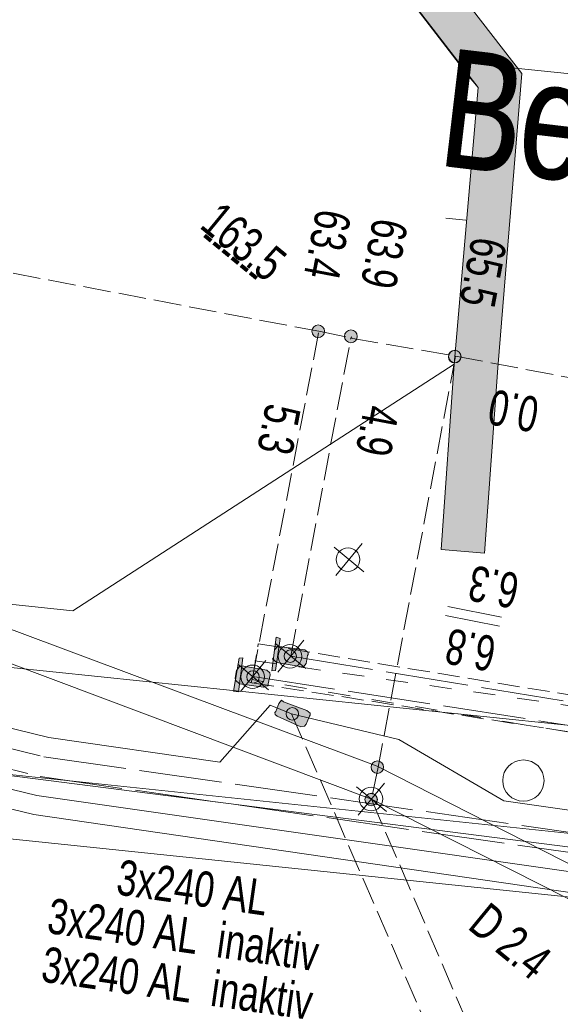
# Model space of a CAD drawing. Header units: metres. Extents: x -740 to 758, y -633 to 854.
# Tile 936 of 1056: x 259 to 267, y 298 to 313. Entities that reach past the tile are written whole.
import ezdxf

# ---------------------------------------------------------------- set-up
doc = ezdxf.new("R2010")
doc.units = ezdxf.units.M
doc.header["$MEASUREMENT"] = 0
for name, pattern in [('1248_208', [1.456, 1.248, -0.208]), ('333_125', [0.4576, 0.3328, -0.1248]), ('333_333', [0.6656, 0.3328, -0.3328]), ('416_125', [0.5408, 0.416, -0.1248])]:
    doc.linetypes.add(name, pattern=pattern)
for name, color, linetype in [('Gis.LOVION', 7, 'Continuous'), ('Grundkarte.LOVION', 7, 'Continuous'), ('Strom.LOVION', 7, 'Continuous'), ('StromBemass.LOVION', 7, 'Continuous'), ('Telko.LOVION', 7, 'Continuous')]:
    doc.layers.add(name, color=color, linetype=linetype)
doc.styles.add('ERSTELLTER_STIL_1', font='arial.ttf')

msp = doc.modelspace()

# ---------------------------------------------------------------- hatches: boundary and pattern name
at = {"layer": 'Grundkarte.LOVION', "linetype": 'Continuous', "lineweight": 18}
msp.add_hatch(color=254, dxfattribs=at).paths.add_polyline_path([(261.434, 317.703), (265.734, 312.123), (265.373, 307.95), (265.174, 305.152), (265.829, 305.098), (266.029, 307.896), (266.393, 312.335), (261.927, 318.106)])
at = {"layer": 'Strom.LOVION', "linetype": 'Continuous', "lineweight": 13}
for points in [[(262.619, 303.321), (262.677, 303.327), (262.749, 303.807), (262.687, 303.83)], [(262.695, 303.447), (263.071, 303.38), (263.1, 303.383), (263.14, 303.431), (263.158, 303.551), (263.171, 303.567), (263.168, 303.597), (263.12, 303.636), (262.731, 303.687), (262.715, 303.7), (262.662, 303.636), (262.644, 303.516), (262.631, 303.5)], [(262.043, 303.014), (262.118, 303.006), (262.186, 303.515), (262.128, 303.51)], [(262.135, 303.126), (262.495, 303.073), (262.509, 303.089), (262.567, 303.095), (262.564, 303.124), (262.595, 303.26), (262.592, 303.289), (262.544, 303.329), (262.168, 303.395), (262.139, 303.393), (262.086, 303.328), (262.068, 303.208), (262.071, 303.179)], [(263.15, 302.723), (262.798, 302.851), (262.766, 302.878), (262.726, 302.829), (262.679, 302.707), (262.666, 302.69), (262.669, 302.661), (262.701, 302.635), (263.056, 302.477), (263.115, 302.483), (263.141, 302.515), (263.188, 302.638), (263.201, 302.654), (263.198, 302.683)]]:
    msp.add_hatch(color=7, dxfattribs=at).paths.add_polyline_path(points)
at = {"layer": 'StromBemass.LOVION', "linetype": 'Continuous', "lineweight": 13}
for points in [[(263.394, 308.385), (263.401, 308.394), (263.407, 308.405), (263.411, 308.416), (263.414, 308.428), (263.416, 308.439), (263.416, 308.451), (263.414, 308.463), (263.411, 308.475), (263.407, 308.486), (263.401, 308.497), (263.394, 308.506), (263.385, 308.515), (263.376, 308.523), (263.366, 308.529), (263.355, 308.534), (263.344, 308.538), (263.332, 308.54), (263.32, 308.541), (263.308, 308.54), (263.296, 308.538), (263.285, 308.534), (263.274, 308.529), (263.264, 308.522), (263.255, 308.515), (263.246, 308.506), (263.239, 308.496), (263.234, 308.486), (263.229, 308.474), (263.226, 308.463), (263.225, 308.451), (263.225, 308.439), (263.226, 308.427), (263.229, 308.415), (263.234, 308.404), (263.24, 308.394), (263.247, 308.384), (263.255, 308.375), (263.264, 308.368), (263.274, 308.361), (263.285, 308.356), (263.297, 308.353), (263.309, 308.35), (263.321, 308.35), (263.332, 308.35), (263.344, 308.353), (263.356, 308.356), (263.366, 308.362), (263.377, 308.368), (263.386, 308.376)], [(263.888, 308.308), (263.895, 308.317), (263.901, 308.328), (263.905, 308.339), (263.908, 308.351), (263.91, 308.363), (263.909, 308.375), (263.908, 308.387), (263.905, 308.399), (263.9, 308.41), (263.895, 308.421), (263.887, 308.43), (263.879, 308.439), (263.87, 308.447), (263.86, 308.453), (263.849, 308.458), (263.837, 308.462), (263.825, 308.464), (263.813, 308.465), (263.801, 308.464), (263.789, 308.462), (263.778, 308.458), (263.767, 308.453), (263.757, 308.446), (263.747, 308.439), (263.739, 308.43), (263.732, 308.42), (263.726, 308.409), (263.722, 308.398), (263.719, 308.386), (263.717, 308.374), (263.718, 308.362), (263.719, 308.35), (263.722, 308.339), (263.727, 308.327), (263.732, 308.317), (263.74, 308.307), (263.748, 308.298), (263.757, 308.291), (263.767, 308.284), (263.778, 308.279), (263.79, 308.275), (263.802, 308.273), (263.814, 308.273), (263.826, 308.273), (263.838, 308.276), (263.849, 308.279), (263.86, 308.285), (263.87, 308.291), (263.88, 308.299)], [(265.451, 308.003), (265.458, 308.012), (265.464, 308.022), (265.468, 308.033), (265.471, 308.045), (265.472, 308.056), (265.472, 308.068), (265.471, 308.08), (265.468, 308.091), (265.463, 308.102), (265.458, 308.112), (265.451, 308.122), (265.443, 308.13), (265.434, 308.138), (265.424, 308.144), (265.413, 308.149), (265.402, 308.152), (265.39, 308.155), (265.379, 308.155), (265.367, 308.155), (265.355, 308.152), (265.344, 308.149), (265.334, 308.144), (265.324, 308.137), (265.315, 308.13), (265.307, 308.121), (265.3, 308.112), (265.294, 308.101), (265.29, 308.09), (265.287, 308.079), (265.286, 308.067), (265.286, 308.056), (265.287, 308.044), (265.29, 308.033), (265.295, 308.022), (265.3, 308.012), (265.307, 308.002), (265.315, 307.994), (265.324, 307.986), (265.334, 307.98), (265.345, 307.975), (265.356, 307.971), (265.368, 307.969), (265.379, 307.968), (265.391, 307.969), (265.403, 307.971), (265.414, 307.975), (265.424, 307.98), (265.434, 307.986), (265.443, 307.994)], [(265.455, 308.004), (265.462, 308.014), (265.467, 308.024), (265.472, 308.035), (265.474, 308.047), (265.476, 308.058), (265.476, 308.07), (265.474, 308.082), (265.471, 308.093), (265.467, 308.104), (265.461, 308.114), (265.454, 308.124), (265.446, 308.133), (265.437, 308.14), (265.427, 308.146), (265.416, 308.151), (265.405, 308.155), (265.394, 308.157), (265.382, 308.158), (265.37, 308.157), (265.358, 308.155), (265.347, 308.151), (265.337, 308.146), (265.327, 308.14), (265.318, 308.132), (265.309, 308.124), (265.303, 308.114), (265.297, 308.104), (265.293, 308.093), (265.29, 308.081), (265.288, 308.069), (265.288, 308.058), (265.29, 308.046), (265.293, 308.035), (265.297, 308.024), (265.303, 308.013), (265.31, 308.004), (265.318, 307.995), (265.327, 307.988), (265.337, 307.981), (265.348, 307.976), (265.359, 307.973), (265.371, 307.971), (265.382, 307.97), (265.394, 307.971), (265.406, 307.973), (265.417, 307.977), (265.428, 307.982), (265.438, 307.988), (265.447, 307.996)], [(265.455, 308.004), (265.462, 308.014), (265.467, 308.024), (265.472, 308.035), (265.474, 308.047), (265.476, 308.058), (265.476, 308.07), (265.474, 308.082), (265.471, 308.093), (265.467, 308.104), (265.461, 308.114), (265.454, 308.124), (265.446, 308.133), (265.437, 308.14), (265.427, 308.146), (265.416, 308.151), (265.405, 308.155), (265.394, 308.157), (265.382, 308.158), (265.37, 308.157), (265.358, 308.155), (265.347, 308.151), (265.337, 308.146), (265.327, 308.14), (265.318, 308.132), (265.309, 308.124), (265.303, 308.114), (265.297, 308.104), (265.293, 308.093), (265.29, 308.081), (265.288, 308.069), (265.288, 308.058), (265.29, 308.046), (265.293, 308.035), (265.297, 308.024), (265.303, 308.013), (265.31, 308.004), (265.318, 307.995), (265.327, 307.988), (265.337, 307.981), (265.348, 307.976), (265.359, 307.973), (265.371, 307.971), (265.382, 307.97), (265.394, 307.971), (265.406, 307.973), (265.417, 307.977), (265.428, 307.982), (265.438, 307.988), (265.447, 307.996)], [(262.972, 303.482), (262.978, 303.492), (262.984, 303.502), (262.988, 303.513), (262.991, 303.525), (262.993, 303.536), (262.993, 303.548), (262.991, 303.56), (262.988, 303.571), (262.984, 303.582), (262.978, 303.593), (262.971, 303.602), (262.963, 303.611), (262.954, 303.618), (262.944, 303.624), (262.933, 303.629), (262.922, 303.633), (262.91, 303.635), (262.899, 303.636), (262.887, 303.635), (262.875, 303.633), (262.864, 303.629), (262.853, 303.624), (262.844, 303.618), (262.834, 303.61), (262.826, 303.602), (262.819, 303.592), (262.814, 303.582), (262.81, 303.571), (262.807, 303.559), (262.805, 303.548), (262.805, 303.536), (262.807, 303.524), (262.81, 303.513), (262.814, 303.502), (262.82, 303.491), (262.827, 303.482), (262.835, 303.473), (262.844, 303.466), (262.854, 303.46), (262.865, 303.455), (262.876, 303.451), (262.887, 303.449), (262.899, 303.448), (262.911, 303.449), (262.923, 303.451), (262.934, 303.455), (262.944, 303.46), (262.954, 303.466), (262.963, 303.474)], [(262.409, 303.168), (262.416, 303.178), (262.421, 303.188), (262.426, 303.199), (262.429, 303.21), (262.43, 303.222), (262.43, 303.234), (262.428, 303.245), (262.425, 303.257), (262.421, 303.268), (262.415, 303.278), (262.408, 303.287), (262.4, 303.296), (262.391, 303.303), (262.381, 303.31), (262.371, 303.315), (262.36, 303.318), (262.348, 303.32), (262.336, 303.321), (262.325, 303.32), (262.313, 303.318), (262.302, 303.314), (262.292, 303.309), (262.282, 303.303), (262.273, 303.295), (262.265, 303.287), (262.258, 303.277), (262.252, 303.267), (262.248, 303.256), (262.245, 303.245), (262.244, 303.233), (262.244, 303.221), (262.245, 303.21), (262.248, 303.199), (262.252, 303.188), (262.258, 303.177), (262.265, 303.168), (262.273, 303.159), (262.282, 303.152), (262.292, 303.146), (262.303, 303.141), (262.314, 303.137), (262.325, 303.135), (262.337, 303.134), (262.349, 303.135), (262.36, 303.137), (262.371, 303.141), (262.382, 303.146), (262.392, 303.152), (262.401, 303.16)], [(263.002, 302.611), (263.009, 302.621), (263.015, 302.631), (263.019, 302.642), (263.022, 302.654), (263.024, 302.665), (263.024, 302.677), (263.022, 302.689), (263.019, 302.701), (263.015, 302.712), (263.009, 302.722), (263.002, 302.731), (262.994, 302.74), (262.985, 302.748), (262.975, 302.754), (262.964, 302.759), (262.953, 302.763), (262.941, 302.765), (262.929, 302.765), (262.917, 302.765), (262.906, 302.762), (262.894, 302.759), (262.884, 302.754), (262.874, 302.747), (262.865, 302.74), (262.857, 302.731), (262.85, 302.721), (262.844, 302.711), (262.84, 302.7), (262.837, 302.688), (262.835, 302.677), (262.835, 302.665), (262.837, 302.653), (262.84, 302.642), (262.844, 302.631), (262.85, 302.62), (262.857, 302.611), (262.865, 302.602), (262.874, 302.595), (262.884, 302.588), (262.895, 302.583), (262.906, 302.58), (262.918, 302.577), (262.93, 302.577), (262.942, 302.577), (262.953, 302.58), (262.965, 302.583), (262.975, 302.588), (262.985, 302.595), (262.994, 302.602)], [(264.286, 301.806), (264.293, 301.815), (264.299, 301.826), (264.303, 301.837), (264.306, 301.848), (264.308, 301.86), (264.308, 301.872), (264.306, 301.884), (264.303, 301.895), (264.299, 301.906), (264.293, 301.916), (264.286, 301.926), (264.278, 301.935), (264.269, 301.942), (264.259, 301.948), (264.248, 301.953), (264.237, 301.957), (264.225, 301.959), (264.213, 301.96), (264.201, 301.959), (264.19, 301.957), (264.178, 301.953), (264.168, 301.948), (264.158, 301.942), (264.149, 301.934), (264.141, 301.926), (264.134, 301.916), (264.128, 301.906), (264.124, 301.894), (264.121, 301.883), (264.119, 301.871), (264.119, 301.859), (264.121, 301.848), (264.124, 301.836), (264.128, 301.825), (264.134, 301.815), (264.141, 301.805), (264.149, 301.797), (264.158, 301.789), (264.168, 301.783), (264.179, 301.778), (264.19, 301.774), (264.202, 301.772), (264.214, 301.771), (264.226, 301.772), (264.237, 301.774), (264.249, 301.778), (264.259, 301.783), (264.269, 301.789), (264.278, 301.797)], [(264.286, 301.806), (264.293, 301.815), (264.299, 301.826), (264.303, 301.837), (264.306, 301.848), (264.308, 301.86), (264.308, 301.872), (264.306, 301.884), (264.303, 301.895), (264.299, 301.906), (264.293, 301.916), (264.286, 301.926), (264.278, 301.935), (264.269, 301.942), (264.259, 301.948), (264.248, 301.953), (264.237, 301.957), (264.225, 301.959), (264.213, 301.96), (264.201, 301.959), (264.19, 301.957), (264.178, 301.953), (264.168, 301.948), (264.158, 301.942), (264.149, 301.934), (264.141, 301.926), (264.134, 301.916), (264.128, 301.906), (264.124, 301.894), (264.121, 301.883), (264.119, 301.871), (264.119, 301.859), (264.121, 301.848), (264.124, 301.836), (264.128, 301.825), (264.134, 301.815), (264.141, 301.805), (264.149, 301.797), (264.158, 301.789), (264.168, 301.783), (264.179, 301.778), (264.19, 301.774), (264.202, 301.772), (264.214, 301.771), (264.226, 301.772), (264.237, 301.774), (264.249, 301.778), (264.259, 301.783), (264.269, 301.789), (264.278, 301.797)], [(264.19, 301.318), (264.197, 301.327), (264.203, 301.337), (264.207, 301.348), (264.21, 301.36), (264.211, 301.371), (264.211, 301.383), (264.21, 301.395), (264.207, 301.406), (264.202, 301.417), (264.197, 301.427), (264.19, 301.437), (264.182, 301.445), (264.173, 301.453), (264.163, 301.459), (264.152, 301.464), (264.141, 301.468), (264.129, 301.47), (264.118, 301.471), (264.106, 301.47), (264.094, 301.468), (264.083, 301.464), (264.072, 301.459), (264.063, 301.453), (264.054, 301.445), (264.046, 301.436), (264.039, 301.427), (264.033, 301.417), (264.029, 301.406), (264.026, 301.394), (264.024, 301.383), (264.024, 301.371), (264.026, 301.359), (264.029, 301.348), (264.033, 301.337), (264.039, 301.327), (264.046, 301.317), (264.054, 301.309), (264.063, 301.301), (264.073, 301.295), (264.084, 301.29), (264.095, 301.286), (264.106, 301.284), (264.118, 301.283), (264.13, 301.284), (264.141, 301.286), (264.153, 301.29), (264.163, 301.295), (264.173, 301.301), (264.182, 301.309)], [(264.192, 301.32), (264.199, 301.329), (264.204, 301.34), (264.209, 301.351), (264.211, 301.362), (264.213, 301.374), (264.213, 301.386), (264.211, 301.397), (264.208, 301.409), (264.204, 301.42), (264.198, 301.43), (264.191, 301.44), (264.183, 301.448), (264.174, 301.456), (264.164, 301.462), (264.153, 301.467), (264.142, 301.471), (264.13, 301.473), (264.119, 301.473), (264.107, 301.473), (264.095, 301.47), (264.084, 301.467), (264.073, 301.462), (264.063, 301.455), (264.054, 301.448), (264.046, 301.439), (264.039, 301.43), (264.034, 301.419), (264.029, 301.408), (264.027, 301.397), (264.025, 301.385), (264.025, 301.373), (264.027, 301.361), (264.03, 301.35), (264.034, 301.339), (264.04, 301.329), (264.047, 301.319), (264.055, 301.311), (264.064, 301.303), (264.074, 301.297), (264.085, 301.292), (264.096, 301.288), (264.108, 301.286), (264.119, 301.285), (264.131, 301.286), (264.143, 301.288), (264.154, 301.292), (264.165, 301.297), (264.175, 301.303), (264.184, 301.311)]]:
    msp.add_hatch(color=7, dxfattribs=at).paths.add_polyline_path(points)

# ---------------------------------------------------------------- linework, layer by layer
at = {"layer": 'Grundkarte.LOVION', "color": 253, "linetype": 'Continuous', "lineweight": 18}
for points in [[(270.756, 327.865), (274.035, 320.324), (276.356, 315.024), (278.109, 310.998), (279.43, 310.182), (280.633, 308.762), (283.596, 302.343), (274.684, 298.575), (271.226, 299.478), (258.625, 300.788), (254.713, 301.204), (241.84, 302.575)], [(245.606, 316.658), (255.125, 315.726), (260.925, 317.475), (261.068, 317.519), (261.18, 317.589), (261.349, 317.665), (261.461, 317.735), (262.112, 316.823), (265.599, 312.287), (265.734, 312.123), (265.373, 307.95), (259.619, 304.225), (241.043, 306.192)], [(241.043, 306.192), (259.619, 304.225), (265.373, 307.95), (265.734, 312.123), (265.599, 312.287), (262.112, 316.823)], [(238.426, 290.035), (239.436, 299.651), (239.586, 299.636), (239.958, 302.776), (241.84, 302.575), (254.713, 301.204), (258.625, 300.788), (271.226, 299.478), (274.684, 298.575), (283.596, 302.343), (288.601, 291.66), (296.766, 272.833), (298.33, 269.233), (301.609, 261.691), (301.875, 258.673), (300.914, 255.801), (299.21, 254.186), (295.477, 252.461), (293.68, 252.108), (284.416, 252.237)]]:
    msp.add_lwpolyline(points, dxfattribs=at)
at = {"layer": 'Grundkarte.LOVION', "color": 8, "linetype": 'Continuous', "lineweight": 18}
for points in [[(270.756, 327.865), (274.035, 320.324), (276.356, 315.024), (278.109, 310.998), (279.43, 310.182), (280.633, 308.762), (283.596, 302.343), (274.684, 298.575), (271.226, 299.478), (258.625, 300.788), (254.713, 301.204), (241.84, 302.575)], [(265.174, 305.152), (265.373, 307.95), (265.734, 312.123), (261.434, 317.703)], [(266.147, 312.43), (276.626, 311.356)], [(265.246, 310.154), (265.545, 310.124)], [(268.82, 302.317), (255.921, 303.657), (240.933, 305.206)], [(267.936, 300.782), (255.991, 302.038), (240.043, 303.73)], [(238.426, 290.035), (239.436, 299.651), (239.586, 299.636), (241.467, 299.436), (240.322, 288.477), (241.467, 299.436), (241.84, 302.575), (254.713, 301.204), (258.625, 300.788), (271.226, 299.478), (283.82, 295.212), (288.601, 291.66), (296.766, 272.833), (298.33, 269.233), (301.609, 261.691), (301.875, 258.673), (300.914, 255.801), (299.21, 254.186), (295.477, 252.461), (293.68, 252.108), (284.416, 252.237)]]:
    msp.add_lwpolyline(points, dxfattribs=at)
at = {"layer": 'Grundkarte.LOVION', "color": 7, "linetype": 'Continuous', "lineweight": 13}
msp.add_lwpolyline([(261.434, 317.703), (261.927, 318.106), (266.393, 312.335), (266.029, 307.896), (265.829, 305.098), (265.174, 305.152), (265.373, 307.95), (265.734, 312.123)], close=True, dxfattribs=at)
at = {"layer": 'Grundkarte.LOVION', "color": 9, "linetype": 'Continuous', "lineweight": 18}
msp.add_circle((266.415, 301.664), 0.312, dxfattribs=at)
at = {"layer": 'Strom.LOVION', "color": 1, "linetype": 'Continuous', "lineweight": 18}
for points in [[(262.919, 302.671), (264.538, 302.282), (266.121, 301.358), (271.157, 300.639), (272.389, 300.73), (273.702, 300.001), (278.533, 300.311), (281.98, 299.525), (283.212, 298.862), (283.415, 298.749), (283.8, 298.594), (283.977, 298.745), (284.039, 299.017), (282.567, 303.646), (279.537, 310.606), (271.513, 330.097), (271.212, 330.91)], [(271.296, 299.367), (259.033, 301.153), (254.991, 302.132), (250.147, 303.314), (250.24, 303.722), (250.414, 304.36), (250.625, 304.617), (250.992, 304.8), (252.199, 304.697), (252.951, 304.563), (253.408, 304.268), (253.846, 303.72), (254.159, 303.085), (254.482, 302.659), (254.84, 302.472), (259.079, 301.438), (271.848, 299.613)], [(262.919, 302.671), (262.596, 302.802), (261.837, 301.944), (259.259, 302.313), (250.902, 304.363)]]:
    msp.add_lwpolyline(points, dxfattribs=at)
at = {"layer": 'Strom.LOVION', "color": 194, "linetype": 'Continuous', "lineweight": 18}
for points in [[(403.165, 306.112), (385.514, 305.273), (375.662, 304.458), (343.115, 302.857), (335.802, 302.836), (327.181, 303.649), (316.981, 303.228), (309.517, 300.37), (291.988, 292.834), (289.864, 292.641), (286.885, 292.881), (283.57, 293.991), (277.046, 296.929), (270.927, 298.459), (264.208, 301.881), (254.652, 305.454), (251.864, 306.156), (250.789, 306.421), (249.312, 306.72), (244.849, 307.776), (235.091, 308.876), (225.177, 309.916), (215.243, 311.162), (212.249, 311.549)], [(403.357, 305.658), (385.719, 304.835), (375.871, 303.99), (343.308, 302.403), (334.897, 302.423), (327.205, 303.252), (317.152, 302.845), (309.709, 299.916), (292.181, 292.379), (289.871, 292.124), (286.785, 292.399), (283.411, 293.502), (276.928, 296.326), (270.871, 297.966), (264.123, 301.385), (254.519, 304.997), (251.766, 305.644), (250.702, 305.954), (249.227, 306.224), (244.744, 307.189), (234.986, 308.289), (225.126, 309.527), (215.179, 310.757), (212.876, 311.034)]]:
    msp.add_lwpolyline(points, dxfattribs=at)
at = {"layer": 'Strom.LOVION', "color": 9, "linetype": 'Continuous', "lineweight": 18}
for points in [[(263.586, 304.761), (263.983, 305.243)], [(263.586, 304.761), (263.983, 305.243)], [(263.586, 304.761), (263.983, 305.243)], [(263.586, 304.761), (263.983, 305.243)], [(263.56, 305.187), (264.01, 304.817)], [(263.56, 305.187), (264.01, 304.817)], [(263.56, 305.187), (264.01, 304.817)], [(263.56, 305.187), (264.01, 304.817)], [(262.71, 303.301), (263.106, 303.783)], [(262.71, 303.301), (263.106, 303.783)], [(262.71, 303.301), (263.106, 303.783)], [(262.71, 303.301), (263.106, 303.783)], [(262.683, 303.727), (263.133, 303.357)], [(262.683, 303.727), (263.133, 303.357)], [(262.683, 303.727), (263.133, 303.357)], [(262.683, 303.727), (263.133, 303.357)], [(262.147, 303.009), (262.53, 303.475)], [(262.147, 303.009), (262.53, 303.475)], [(262.147, 303.009), (262.53, 303.475)], [(262.147, 303.009), (262.53, 303.475)], [(262.147, 303.009), (262.53, 303.475)], [(262.147, 303.009), (262.53, 303.475)], [(262.147, 303.009), (262.53, 303.475)], [(262.147, 303.009), (262.53, 303.475)], [(262.147, 303.009), (262.53, 303.475)], [(262.147, 303.009), (262.53, 303.475)], [(262.147, 303.009), (262.53, 303.475)], [(262.147, 303.009), (262.53, 303.475)], [(262.147, 303.009), (262.53, 303.475)], [(262.147, 303.009), (262.53, 303.475)], [(262.147, 303.009), (262.53, 303.475)], [(262.107, 303.419), (262.573, 303.036)], [(262.107, 303.419), (262.573, 303.036)], [(262.107, 303.419), (262.573, 303.036)], [(262.107, 303.419), (262.573, 303.036)], [(262.107, 303.419), (262.573, 303.036)], [(262.107, 303.419), (262.573, 303.036)], [(262.107, 303.419), (262.573, 303.036)], [(262.107, 303.419), (262.573, 303.036)], [(262.107, 303.419), (262.573, 303.036)], [(262.107, 303.419), (262.573, 303.036)], [(262.107, 303.419), (262.573, 303.036)], [(262.107, 303.419), (262.573, 303.036)], [(262.107, 303.419), (262.573, 303.036)], [(262.107, 303.419), (262.573, 303.036)], [(262.107, 303.419), (262.573, 303.036)], [(263.898, 301.57), (264.348, 301.2)], [(263.925, 301.144), (264.322, 301.626)]]:
    msp.add_lwpolyline(points, dxfattribs=at)
at = {"layer": 'Strom.LOVION', "color": 1, "linetype": '1248_208', "lineweight": 18}
for points in [[(250.842, 304.061), (259.184, 302.025), (271.415, 300.265), (272.916, 300.781), (274.44, 302.275), (281.404, 301.183), (282.929, 301.302), (304.222, 300.414), (308.167, 300.267), (311.354, 293.367), (316.375, 282.671), (321.461, 271.923), (326.489, 261.006), (331.312, 250.364), (336.031, 239.432), (339.087, 232.962), (340.855, 228.79), (345.719, 218.035), (350.413, 207.203), (351.632, 204.263)], [(250.66, 303.807), (259.125, 301.724), (269.916, 300.178), (271.531, 299.981), (273.049, 300.484), (274.543, 301.975), (281.403, 300.887), (282.944, 300.993), (304.238, 300.105), (307.634, 299.979), (310.831, 293.124), (315.836, 282.441), (320.924, 271.663), (325.936, 260.759), (330.76, 250.118), (335.463, 239.199), (338.548, 232.732), (340.302, 228.544), (345.167, 217.789), (349.861, 206.957), (351.209, 203.749)]]:
    msp.add_lwpolyline(points, dxfattribs=at)
at = {"layer": 'Strom.LOVION', "color": 7, "linetype": 'Continuous', "lineweight": 13}
for points in [[(262.619, 303.321), (262.687, 303.83), (262.749, 303.807), (262.677, 303.327)], [(262.695, 303.447), (262.631, 303.5), (262.644, 303.516), (262.662, 303.636), (262.715, 303.7), (262.731, 303.687), (263.12, 303.636), (263.168, 303.597), (263.171, 303.567), (263.158, 303.551), (263.14, 303.431), (263.1, 303.383), (263.071, 303.38)], [(262.043, 303.014), (262.128, 303.51), (262.186, 303.515), (262.118, 303.006)], [(262.135, 303.126), (262.071, 303.179), (262.068, 303.208), (262.086, 303.328), (262.139, 303.393), (262.168, 303.395), (262.544, 303.329), (262.592, 303.289), (262.595, 303.26), (262.564, 303.124), (262.567, 303.095), (262.509, 303.089), (262.495, 303.073)], [(263.15, 302.723), (263.198, 302.683), (263.201, 302.654), (263.188, 302.638), (263.141, 302.515), (263.115, 302.483), (263.056, 302.477), (262.701, 302.635), (262.669, 302.661), (262.666, 302.69), (262.679, 302.707), (262.726, 302.829), (262.766, 302.878), (262.798, 302.851)]]:
    msp.add_lwpolyline(points, close=True, dxfattribs=at)
at = {"layer": 'Strom.LOVION', "color": 7, "linetype": '333_125', "lineweight": 13}
msp.add_lwpolyline([(320.547, 270.843), (315.394, 281.674), (310.443, 292.259), (307.157, 299.267), (304.9, 299.372), (282.872, 300.218), (281.297, 300.005), (271.24, 301.755), (262.311, 303.143), (262.332, 303.234), (262.416, 303.73), (271.308, 302.265), (281.407, 300.695), (282.948, 300.802), (304.242, 299.913), (307.505, 299.789), (310.648, 293.032), (315.653, 282.35), (320.768, 271.604)], dxfattribs=at)
at = {"layer": 'Strom.LOVION', "color": 9, "linetype": '333_333', "lineweight": 18}
msp.add_lwpolyline([(262.367, 303.474), (276.366, 301.473), (293.572, 300.363), (309.062, 296.409), (318.204, 276.969), (328.165, 255.347), (336.726, 235.953), (336.283, 235.644), (327.798, 254.868), (317.977, 276.267), (308.8, 295.763), (293.88, 299.787), (276.277, 300.873), (262.321, 303.189)], dxfattribs=at)
at = {"layer": 'Strom.LOVION', "color": 194, "linetype": '1248_208', "lineweight": 18}
for points in [[(262.908, 303.542), (271.304, 302.161), (281.403, 300.591), (282.944, 300.698), (304.221, 299.822), (307.442, 299.679), (310.563, 292.994), (315.568, 282.312), (320.683, 271.566), (325.681, 260.646), (330.492, 249.988), (335.208, 239.085), (340.034, 228.415), (344.899, 217.659), (349.577, 206.841), (350.985, 203.476)], [(262.332, 303.234), (271.244, 301.859), (281.302, 300.109), (282.864, 300.306), (304.921, 299.462), (307.22, 299.377), (310.512, 292.31), (315.492, 281.728), (320.632, 270.881), (325.489, 260.346), (330.277, 249.465), (335.002, 238.77), (339.757, 228.077), (344.564, 217.153), (349.208, 206.686), (350.694, 203.122)]]:
    msp.add_lwpolyline(points, dxfattribs=at)
at = {"layer": 'Strom.LOVION', "color": 9, "linetype": 'Continuous', "lineweight": 18}
for centre, radius in [((263.77, 305), 0.178), ((263.77, 305), 0.178), ((263.77, 305), 0.178), ((263.77, 305), 0.178), ((262.895, 303.539), 0.178), ((262.895, 303.539), 0.178), ((262.895, 303.539), 0.178), ((262.895, 303.539), 0.178), ((262.331, 303.231), 0.177), ((262.331, 303.231), 0.177), ((262.331, 303.231), 0.177), ((262.331, 303.231), 0.177), ((262.331, 303.231), 0.177), ((262.331, 303.231), 0.177), ((262.331, 303.231), 0.177), ((262.331, 303.231), 0.177), ((262.331, 303.231), 0.177), ((262.331, 303.231), 0.177), ((262.331, 303.231), 0.177), ((262.331, 303.231), 0.177), ((262.331, 303.231), 0.177), ((262.331, 303.231), 0.177), ((262.331, 303.231), 0.177), ((264.118, 301.387), 0.178)]:
    msp.add_circle(centre, radius, dxfattribs=at)
at = {"layer": 'StromBemass.LOVION', "color": 7, "linetype": '416_125', "lineweight": 13}
for points in [[(201.997, 319.975), (206.576, 319.093), (207.208, 318.977), (226.341, 315.395), (241.482, 312.589), (243.274, 312.247), (244.447, 312.037), (249.026, 311.155), (250.124, 310.952), (251.599, 310.682), (252.052, 310.579), (252.684, 310.463), (255.53, 309.928), (263.33, 308.445), (263.812, 308.344), (265.391, 308.07), (280.596, 305.212), (283.681, 304.642), (287.207, 303.952), (303.3, 300.929)], [(262.332, 303.234), (263.33, 308.445)], [(262.908, 303.542), (263.812, 308.344), (263.826, 308.36)], [(265.391, 308.07), (264.224, 301.867), (264.123, 301.385)], [(262.919, 302.671), (267.194, 292.803)], [(264.123, 301.385), (267.704, 293.031)]]:
    msp.add_lwpolyline(points, dxfattribs=at)
at = {"layer": 'StromBemass.LOVION', "color": 7, "linetype": 'Continuous', "lineweight": 13}
for points in [[(266.086, 304.133), (265.273, 304.29)], [(266.055, 303.997), (265.242, 304.154)]]:
    msp.add_lwpolyline(points, dxfattribs=at)
for centre, radius in [((263.32, 308.445), 0.0955), ((263.813, 308.369), 0.0962), ((265.379, 308.062), 0.0934), ((265.382, 308.064), 0.094), ((265.382, 308.064), 0.094), ((262.899, 303.542), 0.0939), ((262.337, 303.228), 0.0933), ((262.93, 302.671), 0.0944), ((264.213, 301.866), 0.0944), ((264.213, 301.866), 0.0944), ((264.118, 301.377), 0.0936), ((264.119, 301.379), 0.0941)]:
    msp.add_circle(centre, radius, dxfattribs=at)
at = {"layer": 'Telko.LOVION', "color": 1, "linetype": 'Continuous', "lineweight": 18}
msp.add_lwpolyline([(255.564, 414.929), (265.707, 392.35), (266.01, 391.67), (266.228, 390.953), (275.646, 361.431), (276.05, 360.776), (276.226, 360.039), (287.341, 326.915), (287.741, 325.994), (287.614, 325.183), (278.26, 317.767), (277.739, 317.656), (278.08, 316.892), (286.154, 298.544), (286.082, 297.473), (285.305, 296.953), (283.97, 297), (281.78, 297.939), (268.692, 300.457), (243.67, 303.656), (233.865, 305.091), (233.38, 305.221), (232.891, 305.38), (216.604, 307.97)], dxfattribs=at)

# ---------------------------------------------------------------- texts
at = {"layer": 'Gis.LOVION', "color": 44, "linetype": 'Continuous', "lineweight": 18, "char_height": 1.77844, "attachment_point": 7, "rotation": 353.2429, "style": 'ERSTELLTER_STIL_1'}
for insert in [(265.101, 310.929), (265.131, 310.921)]:
    msp.add_mtext('{\\A1;\\W0.71562x;Benrather Straße}', dxfattribs=dict(at, insert=insert))
at = {"layer": 'Strom.LOVION', "color": 1, "linetype": 'Continuous', "lineweight": 18, "attachment_point": 7, "style": 'ERSTELLTER_STIL_1'}
for s, insert, char_height, rotation in [('{\\A1;\\W0.71557x;163.5}', (261.51, 310.012), 0.53355, 320.5841), ('{\\A1;\\W0.71559x;------}', (261.457, 309.748), 0.53355, 320.5841), ('{\\A1;\\W0.72506x;3x240 AL}', (260.257, 299.941), 0.53355, 351.8718), ('{\\A1;\\W0.72436x;3x240 AL  inaktiv}', (259.213, 299.359), 0.53354, 351.8832), ('{\\A1;\\W0.71557x;D 2.4}', (265.557, 299.44), 0.53355, 320.5841), ('{\\A1;\\W0.72436x;3x240 AL  inaktiv}', (259.122, 298.627), 0.53355, 351.8433)]:
    msp.add_mtext(s, dxfattribs=dict(at, insert=insert, char_height=char_height, rotation=rotation))
at = {"layer": 'StromBemass.LOVION', "color": 7, "linetype": 'Continuous', "lineweight": 13, "attachment_point": 7, "style": 'ERSTELLTER_STIL_1'}
for s, insert, char_height, rotation in [('{\\A1;\\W0.71558x;63.4}', (263.289, 310.313), 0.53355, 259.246), ('{\\A1;\\W0.71558x;63.9}', (264.145, 310.176), 0.53355, 259.246), ('{\\A1;\\W0.71558x;65.5}', (265.636, 309.894), 0.53355, 259.2457), ('{\\A1;\\W0.71555x;0.0}', (266.68, 307.445), 0.53354, 169.2467), ('{\\A1;\\W0.71557x;5.3}', (262.529, 307.379), 0.53355, 259.2457), ('{\\A1;\\W0.71557x;4.9}', (264.012, 307.355), 0.53355, 259.2457), ('{\\A1;\\W0.71555x;6.3}', (266.381, 304.785), 0.53354, 169.2467), ('{\\A1;\\W0.71555x;6.8}', (266.031, 303.834), 0.53354, 169.2467)]:
    msp.add_mtext(s, dxfattribs=dict(at, insert=insert, char_height=char_height, rotation=rotation))

doc.saveas('drawing.dxf')
